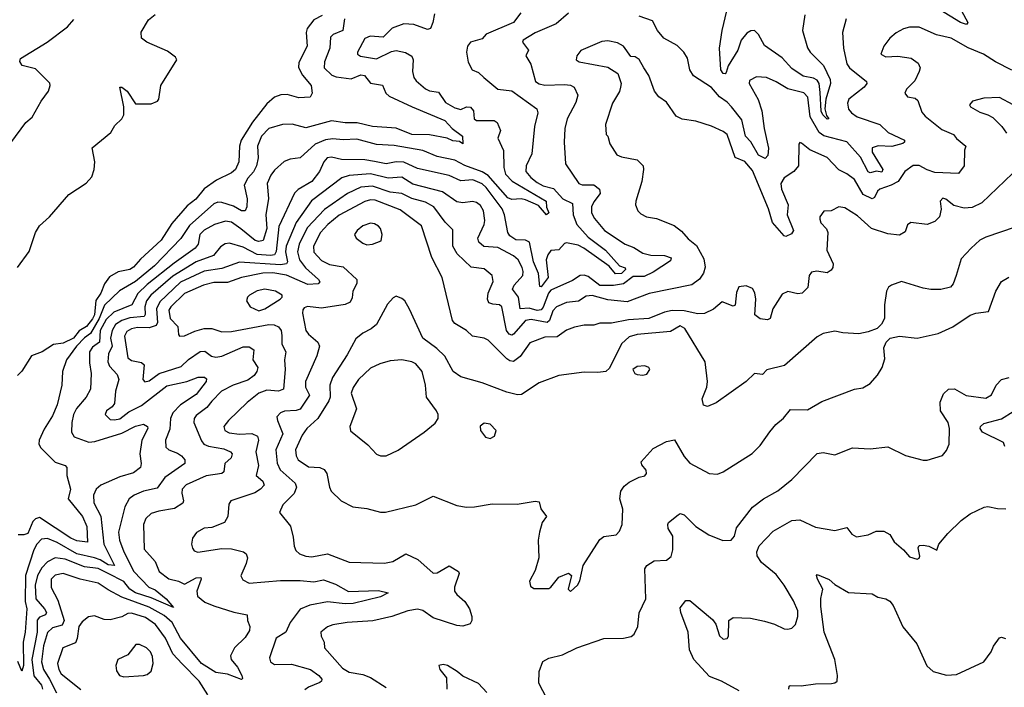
# Model space of a CAD drawing. Extents: x 1552033 to 1694788, y 811965 to 917215.
# Tile 590 of 632: x 1669474 to 1674500, y 893504 to 896910. Entities that reach past the tile are written whole.
import ezdxf

# ---------------------------------------------------------------- set-up
doc = ezdxf.new("R2010")
doc.units = 0

msp = doc.modelspace()

# ---------------------------------------------------------------- linework, layer by layer
at = {"layer": '0CON20XD'}
for points in [[(1669462, 895645), (1669522.2, 895727.8), (1669554.4, 895825), (1669575, 895859.2), (1669625.4, 895904.6), (1669725, 896017.5), (1669813.7, 896076.3), (1669841.1, 896108.9), (1669853.1, 896145), (1669856.9, 896185), (1669844.3, 896255.7), (1669938, 896335), (1669959.5, 896370.5), (1669995.5, 896405), (1670004.4, 896425), (1670005.3, 896465), (1669984.4, 896565.6), (1669995, 896565.6), (1670022.9, 896545), (1670065, 896481.2), (1670145, 896480), (1670176.5, 896495), (1670184.4, 896505), (1670193.3, 896575), (1670276, 896705), (1670269.7, 896719.7), (1670228.8, 896748.8), (1670123.3, 896795), (1670096.2, 896815), (1670093, 896847), (1670130.5, 896909.5), (1670165, 896936.2)], [(1671017.8, 896932.2), (1670975, 896909.5), (1670941.6, 896865), (1670936.6, 896845), (1670941.1, 896775), (1670899.1, 896690.9), (1670896, 896666), (1670916.5, 896626.5), (1670961.4, 896575), (1670966.2, 896535), (1670955.8, 896514.2), (1670898.6, 896511.4), (1670838.9, 896528.9), (1670807.4, 896527.4), (1670775, 896514.6), (1670735, 896481.2), (1670662.1, 896387.9), (1670604.8, 896295), (1670595.9, 896265), (1670591.6, 896185), (1670574.6, 896145), (1670555, 896128.2), (1670478, 896092), (1670415, 896047.2), (1670372.2, 895995), (1670329.3, 895960.7), (1670249.4, 895870.6), (1670195.1, 895784.9), (1670091, 895689), (1670055, 895647.5), (1670035, 895636.2), (1669976.6, 895623.4), (1669932.4, 895597.6), (1669906.9, 895563.1), (1669888.4, 895515), (1669861.8, 895478.2), (1669855.5, 895405), (1669845, 895384.2), (1669814, 895345), (1669777.7, 895322.3), (1669747.9, 895285), (1669695, 895259.8), (1669646.9, 895253.1), (1669588.1, 895215), (1669533.3, 895195), (1669485, 895117.5), (1669462.5, 895095)], [(1671590.6, 896939.4), (1671582.9, 896895), (1671570, 896865), (1671555, 896860), (1671485, 896885.8), (1671435, 896888.6), (1671375, 896866.4), (1671329.4, 896820.6), (1671263.3, 896826.7), (1671235, 896814.4), (1671197.1, 896745), (1671198, 896735), (1671213.9, 896723.9), (1671295, 896709.6), (1671371.8, 896748.2), (1671395, 896752.3), (1671442.9, 896742.9), (1671474.7, 896724.7), (1671482.1, 896705), (1671478.8, 896645), (1671486, 896616), (1671498, 896598), (1671545, 896557.8), (1671565, 896547.9), (1671610.9, 896540.9), (1671647.4, 896487.4), (1671695, 896460.4), (1671725, 896452.7), (1671755, 896466), (1671775, 896463.6), (1671789.6, 896445), (1671793.1, 896405), (1671805, 896395.4), (1671895, 896395.5), (1671910.8, 896385), (1671927.8, 896345), (1671913.8, 896305), (1671942.9, 896242.9), (1671944.4, 896155.6), (1671952.7, 896122.7), (1671987, 896087), (1672161.2, 895985), (1672163.1, 895953.1), (1672175.4, 895924.6), (1672163.3, 895915), (1672122.1, 895962.1), (1672055, 895991.6), (1672034.1, 895995.9), (1671985, 895992), (1671965, 896000.7), (1671864.6, 896114.6), (1671835, 896133.2), (1671745.9, 896165.9), (1671695, 896193.9), (1671605, 896211.3), (1671532.2, 896242.2), (1671385, 896268.6), (1671295, 896273.3), (1671195, 896300.5), (1671125, 896296.9), (1671072.6, 896302.6), (1671035, 896297.9), (1670981.3, 896275), (1670905.7, 896205), (1670855, 896197.7), (1670824.2, 896185.8), (1670775, 896143.1), (1670755, 896116.4), (1670737.5, 896075), (1670743, 895997), (1670729.8, 895915), (1670734.4, 895845), (1670717.1, 895782.9), (1670695, 895778), (1670675, 895782.9), (1670602.9, 895842.9), (1670555, 895876.8), (1670525, 895882.3), (1670467.5, 895865), (1670415, 895836.1), (1670393.3, 895815), (1670384.1, 895765), (1670369.3, 895745), (1670261.3, 895668.7), (1670125, 895559.7), (1670076.5, 895513.5), (1670045.4, 895455), (1669955, 895418.2), (1669915, 895381), (1669884.6, 895325), (1669880.2, 895265), (1669845, 895239.8), (1669829.8, 895215), (1669829.1, 895159.1), (1669838.4, 895105), (1669835.3, 895024.7), (1669813.6, 894985), (1669762.8, 894927.2), (1669747.8, 894895), (1669740.6, 894855), (1669738.5, 894805), (1669752.4, 894782.4), (1669826.7, 894755), (1669857.9, 894757.9), (1669995, 894800.8), (1670065, 894837.1), (1670105.7, 894845.7), (1670126.2, 894835), (1670127.1, 894825), (1670096.7, 894765), (1670087.6, 894695), (1670093.5, 894645), (1670090, 894625), (1670055, 894598.5), (1669985, 894577.8), (1669888.1, 894535), (1669863.6, 894515), (1669850.4, 894485), (1669851.5, 894445), (1669887.9, 894377.9), (1669903.3, 894235), (1669958.2, 894125), (1669925, 894128.9), (1669885, 894154.4), (1669855.1, 894165.1), (1669765.3, 894185), (1669665, 894243.3), (1669615, 894262.9), (1669585, 894260), (1669560.9, 894235), (1669545.2, 894205), (1669503.5, 894075), (1669501.3, 893941.3), (1669510.8, 893905), (1669501.8, 893785), (1669490.7, 893735), (1669492.5, 893615), (1669485, 893586.2), (1669464.3, 893635)], [(1672031.5, 896945), (1671995, 896896.5), (1671854.6, 896835.4), (1671835, 896812.2), (1671774.4, 896795), (1671760, 896775), (1671754.4, 896745), (1671763.6, 896693.6), (1671783.8, 896655), (1671815, 896640), (1671842.9, 896615), (1671915, 896555.6), (1671985, 896546.7), (1672113.3, 896455), (1672117.7, 896435), (1672101.2, 896365), (1672088.4, 896225), (1672059.2, 896165), (1672056.9, 896135), (1672082.4, 896105), (1672115, 896079.3), (1672145, 896062.8), (1672198.3, 896048.3), (1672245.7, 895995.7), (1672295, 895971.5), (1672298.4, 895915), (1672317.3, 895865), (1672375, 895801), (1672464.4, 895735), (1672534.8, 895654.8), (1672565, 895643.3), (1672566.5, 895635), (1672545, 895614.8), (1672515, 895613), (1672482.2, 895652.2), (1672353.8, 895745), (1672325, 895760), (1672265, 895771.2), (1672255, 895767.8), (1672225, 895735.6), (1672185, 895732.9), (1672168.8, 895711.2), (1672161.2, 895685), (1672171.6, 895595), (1672135, 895546.9), (1672129.2, 895549.2), (1672122.4, 895615), (1672096.4, 895675), (1672075.2, 895775.2), (1672055, 895784.7), (1672006.4, 895786.4), (1671975, 895808.1), (1671964.5, 895825), (1671948, 895915), (1671935.8, 895945), (1671855, 896053.8), (1671835, 896072.3), (1671787.4, 896092.6), (1671725, 896087.6), (1671665, 896114.8), (1671505, 896150.2), (1671435, 896183.1), (1671395, 896184.8), (1671345, 896174.8), (1671285, 896187.2), (1671235, 896195.6), (1671117.1, 896197.1), (1671065, 896209.3), (1671043.1, 896205), (1671025.3, 896184.7), (1671004.6, 896135), (1670965.4, 896085), (1670895.7, 896044.3), (1670875.8, 896024.2), (1670797.1, 895855), (1670783.3, 895726.7), (1670775, 895710.4), (1670753.3, 895706.7), (1670685, 895712.2), (1670615, 895749.4), (1670545, 895769.3), (1670522.7, 895767.3), (1670498.2, 895751.8), (1670463.4, 895706.6), (1670375, 895675.5), (1670255, 895601.1), (1670142.3, 895505), (1670121.2, 895475), (1670113.2, 895445)], [(1672275, 896942.9), (1672211.3, 896888.7), (1672105, 896842.7), (1672044.3, 896805), (1672040, 896795), (1672070.6, 896755), (1672057.5, 896725), (1672083.1, 896683.1), (1672106.7, 896595), (1672125, 896582.5), (1672155, 896576.5), (1672255, 896580), (1672285.3, 896575.2), (1672304.3, 896565), (1672322.1, 896525), (1672313, 896487), (1672268.9, 896405), (1672256.8, 896355), (1672252.2, 896285), (1672260.4, 896175), (1672327.8, 896075), (1672345, 896067.5), (1672405, 896067.1), (1672432.9, 896045), (1672436.6, 896023.4), (1672405, 895981.4), (1672393.2, 895955), (1672393.2, 895925), (1672407.5, 895895), (1672458.2, 895835), (1672565, 895765.3), (1672608.4, 895748.4), (1672655, 895718.8), (1672695, 895708.2), (1672765, 895707.6), (1672799.2, 895695), (1672795, 895680.4), (1672707.5, 895622.5), (1672660.6, 895599.4), (1672605, 895599.8), (1672555, 895562.9), (1672504.2, 895554.2), (1672435, 895554.1), (1672375, 895599.7), (1672355, 895607.2), (1672335, 895605.4), (1672295, 895579.6), (1672185, 895529.5), (1672172.5, 895515), (1672146.2, 895443.8), (1672135, 895429.4), (1672115, 895426.1), (1672075, 895438.9), (1672027.5, 895435), (1672020.2, 895495), (1671989.2, 895535), (1671997.3, 895555), (1672041.4, 895605), (1672044.2, 895625), (1672038.9, 895645), (1672018.5, 895685), (1671993.6, 895705), (1671915, 895748), (1671843.3, 895753.3), (1671816.7, 895775), (1671812.4, 895795), (1671844.5, 895865), (1671847.1, 895885), (1671840.4, 895935), (1671825, 895961.8), (1671805, 895977.1), (1671785, 895982.9), (1671735, 895976.5), (1671705, 895981.5), (1671631.9, 896031.9), (1671479.7, 896070.3), (1671425, 896107.2), (1671355, 896101.6), (1671265, 896124.5), (1671155.2, 896114.8), (1671117.5, 896102.5), (1670963.6, 895986.4), (1670884.8, 895875), (1670833.9, 895755), (1670830.2, 895725), (1670840.2, 895675), (1670836.3, 895663.7), (1670805, 895659.4), (1670595, 895672.3), (1670505, 895640), (1670415, 895626.7), (1670295, 895570.6), (1670188.8, 895471.2)], [(1673692.5, 896915), (1673673.8, 896845), (1673679.2, 896765), (1673695.3, 896685.3), (1673708.5, 896665), (1673796.9, 896595), (1673797.8, 896585), (1673784.5, 896565), (1673706.5, 896505), (1673698.5, 896485), (1673705, 896454), (1673718.9, 896435), (1673748.9, 896415), (1673864, 896375), (1673907.5, 896335), (1673990.9, 896295), (1673990.9, 896285), (1673982, 896278), (1673925, 896262.8), (1673855, 896266.6), (1673825, 896256.9), (1673824.8, 896235), (1673879.3, 896145), (1673875, 896132.2), (1673847, 896137), (1673815, 896129.6), (1673805, 896133.6), (1673765, 896209.3), (1673695, 896287.1), (1673578.3, 896318.3), (1673553.9, 896333.9), (1673508.4, 896415), (1673497, 896515), (1673476.7, 896536.7), (1673395, 896556.8), (1673335, 896593.5), (1673285, 896615.6), (1673235, 896618.1), (1673199.4, 896600.6), (1673196.9, 896585), (1673242.5, 896502.5), (1673261.9, 896445), (1673272.9, 896355), (1673295.3, 896254.7), (1673292.3, 896217.7), (1673278.3, 896201.7), (1673245, 896218.9), (1673206.1, 896286.1), (1673178.9, 896315), (1673159.2, 896399.2), (1673106.3, 896465), (1673085, 896490), (1673046.5, 896516.5), (1673005, 896564.5), (1672913, 896623), (1672894.3, 896654.3), (1672883.2, 896713.2), (1672863.1, 896745), (1672828.9, 896778.9), (1672761.4, 896815), (1672728.9, 896855), (1672704, 896904), (1672635, 896928.6)], [(1673480.8, 896935), (1673469.1, 896855), (1673495, 896765.8), (1673508.2, 896745), (1673576.8, 896676.8), (1673611.2, 896605), (1673611.9, 896585), (1673588.1, 896505), (1673583.3, 896455), (1673591.5, 896421.5), (1673603.3, 896405), (1673595, 896402.2), (1673573.1, 896425), (1673565, 896444), (1673558.9, 896538.9), (1673553.7, 896583.7), (1673545, 896601.6), (1673525, 896612.2), (1673472.5, 896622.5), (1673415, 896661.8), (1673364.8, 896714.8), (1673275, 896779.1), (1673244.7, 896834.7), (1673225, 896854.4), (1673205, 896852.5), (1673185, 896840.5), (1673156.2, 896805), (1673138.7, 896755), (1673090.2, 896675), (1673080.1, 896639.9), (1673075, 896633.3), (1673065, 896635.5), (1673053.3, 896655), (1673045.8, 896765), (1673059, 896855), (1673083.5, 896955)], [(1674281.5, 896955), (1674313.3, 896895), (1674306.7, 896885), (1674275.6, 896895), (1674170.3, 896960.3)], [(1669428.8, 896281.2), (1669504.3, 896385), (1669536.7, 896413.3), (1669583.6, 896495), (1669621.1, 896545), (1669630, 896575), (1669626.7, 896586.7), (1669608.8, 896605), (1669555, 896660), (1669486.6, 896676.6), (1669473.6, 896696.4), (1669477.7, 896712.3), (1669614.4, 896795.6), (1669717, 896873), (1669749.6, 896910.4)], [(1671131.8, 896915), (1671123.8, 896855), (1671074.4, 896835), (1671059.7, 896820.3), (1671057.4, 896765), (1671029.1, 896695), (1671028.2, 896665), (1671067.1, 896627.1), (1671088.3, 896618.3), (1671165, 896609), (1671215, 896628.3), (1671233.3, 896625), (1671265, 896586.2), (1671325, 896575.7), (1671342.9, 896535), (1671359.4, 896519.4), (1671477.7, 896465), (1671644.5, 896395), (1671680.9, 896355), (1671733.1, 896315), (1671735, 896276.7), (1671718.7, 896288.7), (1671685, 896292.3), (1671655, 896305.8), (1671565, 896321.9), (1671475, 896324.4), (1671395, 896356), (1671275, 896365.9), (1671196.6, 896383.4), (1671135, 896383.5), (1671065, 896393.7), (1670935, 896358), (1670865, 896377.1), (1670815, 896376.2), (1670745, 896354.6), (1670707.3, 896315), (1670687.3, 896265), (1670690.5, 896205), (1670682.2, 896165), (1670666.4, 896133.6), (1670638.9, 896101.1), (1670618.9, 896065), (1670634, 895996), (1670632.3, 895955), (1670625, 895935.7), (1670605, 895934.7), (1670565, 895958.1), (1670505, 895977.9), (1670485, 895978.7), (1670465, 895970.6), (1670339.9, 895860.1), (1670296.3, 895793.7), (1670161.1, 895655), (1670065, 895574.5), (1669983, 895527), (1669906.5, 895453.5), (1669879.9, 895385), (1669835, 895308.3), (1669805, 895287.2), (1669764.4, 895245), (1669711.8, 895175), (1669692.1, 895115), (1669689.1, 895045), (1669664.8, 894945), (1669641.4, 894888.6), (1669598.3, 894821.7), (1669572.6, 894765), (1669571.6, 894745), (1669581.6, 894725), (1669655, 894652.7), (1669705, 894635.6), (1669714.2, 894625), (1669714.5, 894585), (1669733.5, 894515), (1669721.8, 894465), (1669793.7, 894375), (1669815.9, 894324.1), (1669820, 894245), (1669765, 894252.1), (1669735, 894264.2), (1669575, 894370.2), (1669555, 894364.3), (1669540.2, 894349.8), (1669515, 894289.2), (1669495, 894282), (1669465, 894282.5)], [(1674537.1, 896652.9), (1674454.5, 896694.5), (1674392.5, 896735), (1674315, 896766.6), (1674227.5, 896815), (1674153.3, 896833.3), (1674065, 896871.6), (1674015, 896871.1), (1673985, 896862.9), (1673947.2, 896842.8), (1673915.6, 896815), (1673884.3, 896775), (1673868.8, 896735), (1673895, 896720.6), (1673955.5, 896724.5), (1674023.7, 896713.7), (1674059.1, 896689.1), (1674069.4, 896665), (1674065.6, 896645), (1674042.4, 896597.6), (1674000, 896555), (1673991.4, 896535), (1674005, 896517.1), (1674045, 896509.4), (1674058.1, 896498.1), (1674079.1, 896439.1), (1674095, 896418.6), (1674179.9, 896349.9), (1674240.8, 896325), (1674255, 896304.4), (1674303.3, 896265), (1674296, 896244), (1674294.4, 896165), (1674266, 896125), (1674145, 896130.3), (1674105, 896143.4), (1674065, 896166.1), (1674035, 896165.4), (1673992.2, 896135), (1673957.9, 896085), (1673922.7, 896065), (1673864.3, 896045.7), (1673852.3, 896035), (1673836.7, 896003.3), (1673825, 895996.3), (1673779, 896019), (1673734.1, 896094.1), (1673695, 896123.6), (1673654.4, 896144.4), (1673595, 896207.8), (1673506.3, 896246.4), (1673465, 896280), (1673455, 896283.3), (1673450, 896275), (1673449.2, 896165), (1673425.2, 896134.8), (1673375, 896102.9), (1673358.8, 896075), (1673361.7, 896045), (1673395.8, 895965), (1673390.5, 895915), (1673422.9, 895835), (1673412.7, 895817.3), (1673385, 895803.8), (1673375, 895807.5), (1673315.8, 895875), (1673296.7, 895945), (1673215, 896141.5), (1673175, 896186), (1673125, 896206.5), (1673084.4, 896325), (1673065, 896340.5), (1673005, 896366.2), (1672925, 896393.1), (1672855, 896402.3), (1672825, 896418.5), (1672775, 896489.2), (1672736.8, 896516.8), (1672714.4, 896545), (1672685.3, 896625), (1672659.5, 896665), (1672635, 896706.2), (1672615, 896720), (1672592.6, 896722.6), (1672555, 896775.5), (1672525, 896792.1), (1672475, 896802.7), (1672445, 896799.5), (1672337.7, 896752.3), (1672316.7, 896725), (1672313.3, 896705), (1672330, 896695), (1672475, 896667.9), (1672527.1, 896635), (1672544, 896585), (1672540.8, 896565), (1672535, 896543.3), (1672500, 896485), (1672463.3, 896375), (1672467.5, 896325), (1672476, 896315), (1672486.2, 896276.2), (1672521.4, 896221.4), (1672545, 896210), (1672625, 896195.5), (1672655.6, 896165), (1672658.5, 896145), (1672649.1, 896085), (1672618.2, 895985), (1672617.5, 895965), (1672629.4, 895935), (1672645, 895918.9), (1672673.8, 895905), (1672725, 895895.4), (1672815, 895860.9), (1672852, 895832), (1672885, 895791.9), (1672928.3, 895758.3), (1672965, 895690), (1672971.9, 895648.1), (1672963.5, 895616.5), (1672943.1, 895586.9), (1672905, 895558.2), (1672686.7, 895513.3), (1672575, 895471.2), (1672475, 895481.5), (1672395, 895502.2), (1672365, 895500.3), (1672325.6, 895474.4), (1672265, 895467.1), (1672213.6, 895445), (1672195.3, 895425), (1672178.8, 895375), (1672166.4, 895365), (1672085, 895381.2), (1672055, 895376), (1671995, 895305.3), (1671985, 895300.5), (1671972.8, 895305), (1671959, 895325), (1671934.6, 895445), (1671922, 895455), (1671888.1, 895458.1)], [(1674545.6, 896475.6), (1674475, 896512.5), (1674395, 896509.2), (1674337.5, 896495), (1674322.5, 896475), (1674327.5, 896465), (1674375, 896437.5), (1674415.5, 896425.5), (1674440.7, 896410.7), (1674486.9, 896365), (1674510.8, 896330.8)], [(1674540.8, 896125), (1674385, 895976.2), (1674335, 895951.5), (1674295, 895949.3), (1674242.6, 895962.6), (1674201.4, 895995), (1674185, 896000), (1674171.8, 895985), (1674176.9, 895943.1), (1674169.2, 895905), (1674145, 895881.1), (1674105, 895865.6), (1674022.5, 895875), (1674005.9, 895864.1), (1673992.8, 895827.2), (1673965, 895810.6), (1673905, 895817.8), (1673822, 895845), (1673750.1, 895910.1), (1673685, 895950.6), (1673655, 895955.7), (1673615, 895934.3), (1673577.5, 895932.5), (1673558.6, 895905), (1673557.1, 895892.9), (1673563, 895873), (1673592.3, 895842.3), (1673599.5, 895825), (1673594.4, 895735), (1673626.2, 895665), (1673624.4, 895645), (1673615, 895631.4), (1673595, 895618.5), (1673543.3, 895626.7), (1673515, 895621.4), (1673503.5, 895605), (1673496.3, 895543.7), (1673468, 895515), (1673445, 895512.1), (1673395, 895523.8), (1673365, 895510.4), (1673318.2, 895435), (1673303.6, 895386.4), (1673291.5, 895378.5), (1673253.9, 895383.9), (1673225.8, 895405), (1673230.9, 895485), (1673226.6, 895516.6), (1673215, 895538), (1673182, 895552), (1673145, 895546.5), (1673131.7, 895518.2), (1673125, 895454), (1673115, 895449.2), (1673060, 895470), (1673015, 895432.5), (1672968.8, 895411.2), (1672935, 895409.3), (1672865, 895424.8), (1672803.3, 895426.7), (1672765, 895418.4), (1672685, 895384.8), (1672581.2, 895378.8), (1672495, 895362.5), (1672435, 895361.5), (1672405, 895351.5), (1672355, 895350.8), (1672305, 895341.9), (1672265, 895325.3), (1672217.5, 895292.5), (1672155, 895290.7), (1672078.1, 895261.9), (1672027.9, 895192.1), (1671995, 895166.9), (1671975, 895168.8), (1671959.6, 895179.6), (1671865, 895274.5), (1671845, 895284.5), (1671785, 895295.6), (1671754.7, 895324.7), (1671695, 895360.5), (1671682.2, 895375), (1671630.9, 895595), (1671576.9, 895696.9), (1671525, 895858.1), (1671415, 895940), (1671288.5, 895988.5), (1671265, 895991.3), (1671235, 895983.1), (1671105, 895912), (1671046.9, 895865), (1671009.2, 895825), (1670972.5, 895755), (1670975, 895724.5), (1671015, 895682.1), (1671055, 895660.4), (1671125, 895649.2), (1671195.3, 895585.3), (1671193.8, 895565), (1671174, 895525), (1671170.9, 895490.9), (1671161.3, 895468.7), (1671135, 895456.4), (1671015, 895437.5), (1670942.5, 895447.5), (1670925, 895440), (1670919.4, 895430.6), (1670917.1, 895412.9), (1670934.7, 895324.7), (1670948.6, 895305), (1670995.7, 895265.7), (1671003.8, 895245), (1670991.1, 895195), (1670931.9, 895065), (1670931.8, 895035), (1670953.5, 894995), (1670905, 894922.6), (1670885, 894916.1), (1670825, 894913.6), (1670804.2, 894905), (1670786.9, 894883.1), (1670788.9, 894865), (1670817.5, 894797.5), (1670781.4, 894715), (1670788.1, 894648.1), (1670803.8, 894613.8), (1670879.2, 894545), (1670886.9, 894525), (1670875, 894493.5), (1670816.7, 894435), (1670800, 894395), (1670856.4, 894326.4), (1670869.5, 894269.5), (1670874.1, 894224.1), (1670882.7, 894202.7), (1670902.5, 894185), (1670935, 894173.1), (1670965, 894168.8), (1671045, 894185.7), (1671155, 894141.9), (1671335, 894137.8), (1671378.8, 894145), (1671445, 894184.4), (1671506, 894156), (1671585, 894086.9), (1671605, 894088.5), (1671665, 894124.4), (1671713.8, 894095), (1671716.9, 894085), (1671692.5, 894015), (1671693.2, 893995), (1671705, 893976.9), (1671745, 893941.4), (1671770, 893905), (1671781.4, 893865), (1671780.8, 893845), (1671772.3, 893827.7), (1671735, 893815.8), (1671705, 893819.4), (1671585, 893859.2), (1671531.5, 893895), (1671505, 893902.3), (1671455, 893894.1), (1671373.8, 893865), (1671276.1, 893843.9), (1671144.7, 893835.3), (1671072.3, 893822.3), (1671045, 893812.5), (1671011.4, 893785), (1671012.7, 893765), (1671027.1, 893735), (1671029.2, 893705), (1671121.7, 893601.7), (1671155, 893581), (1671225, 893569.3), (1671265, 893554.7), (1671345, 893503.5)], [(1671888.1, 895458.1), (1671867.8, 895465), (1671860.8, 895485), (1671864.4, 895515.6), (1671891.1, 895575), (1671885.5, 895605), (1671845, 895639.2), (1671778.3, 895648.3), (1671706.1, 895716.1), (1671684.6, 895755), (1671685, 895837.5), (1671645, 895877.5), (1671587.6, 895955), (1671545, 895979.8), (1671475, 895997), (1671425, 896023.7), (1671365, 896029.7), (1671275, 896061.4), (1671215, 896054.8), (1671146.3, 896023.7), (1671029, 895941), (1670941.8, 895848.2), (1670899.6, 895765), (1670891.7, 895725), (1670902.6, 895685), (1670933.3, 895643.3), (1670999.2, 895585), (1671006.5, 895573.5), (1670997.6, 895562.4), (1670945, 895558.9), (1670835, 895606.6), (1670765, 895617.8), (1670715, 895616.4), (1670605.5, 895594.5), (1670535, 895568.9), (1670465, 895569.4), (1670412.2, 895555), (1670315, 895512.6), (1670245, 895445.2), (1670235, 895428.1), (1670241.4, 895385), (1670281.1, 895345), (1670284.1, 895304.1), (1670290, 895295), (1670315, 895296.7), (1670368.3, 895321.7), (1670415, 895334.4), (1670454.8, 895334.8), (1670505, 895318.2), (1670555, 895318.7), (1670745.7, 895355.7), (1670773.1, 895353.1), (1670795, 895342.5), (1670807.5, 895325), (1670811.5, 895298.5), (1670812.1, 895255), (1670832.3, 895215), (1670825.4, 895175), (1670828.8, 895125), (1670819.5, 895025), (1670795, 895015.3), (1670735, 895019.8), (1670695, 895004.7), (1670635, 894956.4), (1670539.1, 894865), (1670515.4, 894835), (1670520.4, 894815), (1670542.5, 894802.5), (1670595, 894795.7), (1670658.4, 894798.4), (1670688.2, 894785), (1670692.4, 894765), (1670679.6, 894705), (1670691.9, 894635), (1670680.6, 894585), (1670715.5, 894555), (1670721.8, 894535), (1670703.6, 894515), (1670673.1, 894496.9), (1670550.8, 894455), (1670541.3, 894438.7), (1670535.6, 894375), (1670518.6, 894345), (1670455, 894318.6), (1670415, 894315.6), (1670375.5, 894294.5), (1670356, 894265), (1670350.8, 894235), (1670355, 894213.3), (1670365, 894200), (1670383.4, 894193.4), (1670505, 894212.9), (1670555, 894210.9), (1670616.2, 894195), (1670630, 894185), (1670635.6, 894165), (1670629.5, 894135), (1670602.5, 894072.5), (1670612.7, 894052.7), (1670645.3, 894035.3), (1670805, 894048.8), (1670905, 894048.8), (1670975, 894041.6), (1671025, 894052), (1671085, 894030.7), (1671152.6, 893992.6), (1671305, 893998), (1671355, 893986.2), (1671315, 893964.8), (1671175, 893932.3), (1671135, 893929.1), (1671045, 893940.2), (1670955, 893923.7), (1670905, 893901.8), (1670853.6, 893835), (1670832.7, 893785), (1670782.5, 893755), (1670748.2, 893655), (1670753.2, 893633.2), (1670775, 893620), (1670861.3, 893621.3), (1670958, 893595), (1671000.8, 893565), (1671015.6, 893545), (1671014, 893535), (1671005, 893528.6), (1670947.1, 893505), (1670929.5, 893490.5)], [(1671245, 895762.2), (1671275, 895764.5), (1671318.1, 895781.9), (1671324.3, 895815), (1671315.6, 895845), (1671305, 895857.5), (1671285, 895869.4), (1671265, 895872.2), (1671225, 895858.1), (1671196, 895835), (1671182, 895815), (1671191.2, 895795), (1671225, 895770.6), (1671245, 895762.2)], [(1674555, 895851.1), (1674405, 895801.1), (1674374.2, 895785), (1674330, 895745), (1674279.7, 895690.3), (1674254.3, 895605.7), (1674237.8, 895562.2), (1674225, 895546), (1674175, 895534), (1674125, 895534), (1674085, 895540), (1673975, 895574.2), (1673924.4, 895555.6), (1673908.8, 895545), (1673898, 895525), (1673888.8, 895455), (1673888.8, 895385), (1673873, 895357), (1673850, 895335), (1673805, 895317.1), (1673757.7, 895307.7), (1673675, 895312.5), (1673635, 895320.8), (1673575, 895308.6), (1673545, 895292.9), (1673376.7, 895145), (1673287, 895123), (1673265, 895100), (1673224.5, 895105.5), (1673181.2, 895065), (1673028, 894955), (1672985, 894936.2), (1672964, 894944), (1672957.5, 894975), (1672980.5, 895035), (1672984.5, 895065), (1672972.5, 895165), (1672868.7, 895335), (1672845, 895348.4), (1672795, 895320), (1672626.3, 895303.6), (1672585, 895292.5), (1672545, 895256.4), (1672485, 895132.5), (1672465, 895114.4), (1672425, 895109.4), (1672355, 895112.5), (1672225, 895094.4), (1672125, 895057.1), (1672035, 894997.9), (1672015, 894995.5), (1671960.3, 895010.3), (1671835, 895057.3), (1671725, 895088.2), (1671685.6, 895115), (1671643.3, 895193.3), (1671602.4, 895232.4), (1671532, 895285), (1671463.8, 895433.8), (1671439.2, 895475), (1671425, 895487.5), (1671395, 895498.8), (1671379.2, 895490.8), (1671351.1, 895458.9), (1671295.4, 895354.6), (1671267.8, 895332.2), (1671225, 895311.1), (1671188.7, 895281.3), (1671145, 895200), (1671070, 895085), (1671056.6, 895045), (1671057.8, 894985), (1671052.2, 894965), (1670996, 894875), (1670939.2, 894825), (1670915, 894790), (1670881.4, 894715), (1670884.7, 894685), (1670894.6, 894665), (1670948.3, 894628.3), (1671005, 894625.4), (1671027.1, 894615), (1671041.8, 894595), (1671054.5, 894524.5), (1671064, 894505), (1671113.8, 894455), (1671174.5, 894424.5), (1671245, 894415.6), (1671315, 894397.8), (1671341.7, 894398.3), (1671495, 894434.3), (1671585, 894480), (1671705, 894432.2), (1671755, 894423.3), (1671795.6, 894424.4), (1671885, 894440), (1672012.3, 894437.7), (1672105, 894453.8), (1672125, 894450), (1672134, 894415), (1672163.3, 894375), (1672141.4, 894345), (1672127.5, 894295), (1672120.8, 894255), (1672123.3, 894165), (1672105, 894100), (1672076.7, 894045), (1672080.7, 894020.7), (1672098.3, 894008.3), (1672175, 894008.8), (1672185.6, 894014.4), (1672225, 894066.7), (1672275, 894086.7), (1672290, 894075), (1672273.8, 894005), (1672285, 893992.5)], [(1672285, 893992.5), (1672321.2, 894025), (1672332.3, 894047.7), (1672350, 894125), (1672435, 894258), (1672455, 894273.3), (1672518.7, 894281.3), (1672535, 894300), (1672548.2, 894335), (1672552.9, 894412.9), (1672536.9, 894465), (1672542, 894505), (1672559.1, 894530.9), (1672585, 894550), (1672635, 894576.2), (1672665, 894582.5), (1672672.5, 894595), (1672671.7, 894611.7), (1672649.3, 894639.3), (1672646.2, 894655), (1672707.6, 894722.4), (1672775, 894758.6), (1672815.9, 894765.9), (1672865, 894682), (1672895, 894647.5), (1672992.5, 894595), (1673035, 894590.8), (1673065, 894604), (1673212.4, 894697.6), (1673252.5, 894737.5), (1673302.1, 894807.9), (1673332.5, 894845), (1673373, 894877), (1673408.8, 894921.2), (1673495, 894920), (1673567.9, 894962.1), (1673735, 895024.3), (1673777.3, 895032.7), (1673815, 895053.3), (1673853, 895097), (1673876, 895135), (1673890.5, 895179.5), (1673883.9, 895236.1), (1673896.7, 895265), (1673917.5, 895285), (1673965, 895296.2), (1674055, 895285.8), (1674161.2, 895308.8), (1674236.1, 895343.9), (1674325, 895403.3), (1674355, 895413.3), (1674418.3, 895421.7), (1674455.6, 895525), (1674485, 895574.3), (1674523, 895597)], [(1670695, 895425.3), (1670725, 895434.7), (1670803.8, 895485), (1670813.8, 895495), (1670813.8, 895505), (1670780, 895525), (1670725, 895534.6), (1670685, 895527.5), (1670646.9, 895505), (1670636.2, 895493.8), (1670631.1, 895475), (1670649.4, 895445), (1670695, 895425.3)], [(1670188.8, 895471.2), (1670171.5, 895435), (1670176.7, 895365), (1670169.6, 895350.4), (1670135, 895338.3), (1670075, 895339.3), (1670045, 895333.4), (1670021.2, 895318.8), (1670009.4, 895295), (1670025.7, 895185.7), (1670045, 895171.8), (1670095, 895161.1), (1670108.4, 895148.4), (1670101.8, 895075), (1670112, 895062), (1670135, 895067.1), (1670184.8, 895105.2), (1670298.6, 895141.4), (1670335, 895176.3), (1670395, 895217.6), (1670418.8, 895218.8), (1670453, 895193), (1670475, 895187.9), (1670505, 895193.2), (1670615, 895240.7), (1670645, 895240.8), (1670669.4, 895225), (1670663.1, 895175), (1670688.5, 895135), (1670683.8, 895115), (1670670, 895095), (1670638.8, 895071.2), (1670563.8, 895045), (1670504.5, 895015.5), (1670455, 894964.5), (1670428.1, 894931.9), (1670375, 894891.5), (1670364.6, 894875), (1670362.2, 894855), (1670401.2, 894761.2), (1670414.4, 894745), (1670438, 894735), (1670515, 894720.8), (1670550, 894705), (1670558.1, 894695), (1670553.1, 894675), (1670520, 894645), (1670515, 894604), (1670505.3, 894594.7), (1670425, 894583.4), (1670322.9, 894537.1), (1670303.5, 894515), (1670301.2, 894495), (1670310.5, 894455), (1670305.8, 894444.2), (1670264.3, 894415.7), (1670183.1, 894403.1), (1670145, 894390.3), (1670117.3, 894365), (1670105.3, 894334.7), (1670109.4, 894209.4), (1670164.6, 894145), (1670184.8, 894094.8), (1670235, 894057.1), (1670285, 894044.7), (1670315, 894030.3), (1670375, 894063.1), (1670398, 894065), (1670400.5, 894055), (1670378.1, 893995), (1670381.7, 893968.3), (1670418.3, 893938.3), (1670465, 893920), (1670567.2, 893887.2), (1670634.5, 893874.5), (1670635.6, 893845), (1670649.1, 893815), (1670646.1, 893793.9), (1670625, 893758), (1670570.8, 893705), (1670549.4, 893665), (1670553.1, 893645), (1670585, 893606.7), (1670607.5, 893565), (1670611.7, 893548.3), (1670605, 893544.2), (1670535, 893571.8), (1670475, 893580), (1670402.2, 893625), (1670295, 893754), (1670252.1, 893835), (1670211.1, 893871.1), (1670135, 893912.4), (1669994.5, 893964.5), (1669925, 894001.1), (1669875, 894036), (1669782.9, 894055), (1669695, 894084.8), (1669655, 894075.7), (1669634.8, 894055.2), (1669634, 894014), (1669668.3, 893948.3), (1669700.7, 893845), (1669689.6, 893820.4), (1669641.8, 893808.2), (1669616.3, 893783.7), (1669595.4, 893715), (1669584.6, 893634.6), (1669594.8, 893595), (1669626.2, 893546.2), (1669660.8, 893475)], [(1670113.2, 895445), (1670114.8, 895405.2), (1670108.2, 895395), (1670035, 895388.3), (1669994.7, 895375.3), (1669963.5, 895355), (1669945.2, 895325), (1669937.7, 895285), (1669946.2, 895245), (1669926.2, 895205), (1669924.3, 895165), (1669931.6, 895141.6), (1669970.6, 895100.6), (1669980, 895075), (1669962.9, 895015), (1669957.8, 894952.3), (1669945.8, 894934.3), (1669916.9, 894915), (1669910.6, 894895), (1669935, 894870.9), (1669958.1, 894868.1), (1669985, 894873.7), (1670031.2, 894908.8), (1670095, 894942), (1670225, 895042), (1670326.6, 895063.4), (1670385, 895085.5), (1670416.4, 895086.4), (1670427.6, 895077.6), (1670425.5, 895065), (1670375, 894998.4), (1670295, 894944.3), (1670254.8, 894905), (1670242.6, 894875), (1670240.3, 894820.3), (1670218, 894765), (1670219.8, 894729.8), (1670234.7, 894714.7), (1670279, 894699), (1670298.9, 894685), (1670316.9, 894665), (1670316.9, 894645), (1670215.2, 894575), (1670175, 894520.3), (1670105.8, 894505), (1670058.1, 894485), (1670032.5, 894465), (1670010, 894425), (1669978.4, 894295), (1669983.4, 894255), (1670004.6, 894194.6), (1670055.4, 894095), (1670133.3, 894015), (1670165, 894000.7), (1670221.8, 893955), (1670259.4, 893910.6), (1670145, 893961.2), (1670065, 893986.2), (1670035.2, 894005), (1670004.5, 894044.5), (1669925.2, 894085), (1669875, 894110.9), (1669805, 894119.4), (1669705, 894157.9), (1669655, 894163.8), (1669615.1, 894144.9), (1669585.9, 894114.1), (1669565, 894074.5), (1669552, 894025), (1669556.5, 893955), (1669600.4, 893905), (1669609.8, 893885), (1669606.1, 893873.9), (1669575, 893862.5), (1669562.9, 893847.1), (1669562.5, 893785), (1669535.8, 893645), (1669545, 893562.5), (1669584.5, 893515), (1669590, 893495)], [(1671315, 894684.2), (1671345, 894684.3), (1671405, 894713.1), (1671538.8, 894805), (1671595, 894852), (1671609.2, 894875), (1671609.2, 894895), (1671600.8, 894915), (1671549.5, 894985), (1671545.6, 895045.6), (1671528.6, 895115), (1671495, 895154.2), (1671475, 895164.2), (1671424.5, 895174.5), (1671365, 895169.5), (1671311.2, 895155), (1671265, 895132.2), (1671203.6, 895075), (1671175, 895032.9), (1671165.4, 895005), (1671192.5, 894925), (1671158.8, 894835), (1671161.7, 894811.7), (1671250.3, 894740.3), (1671295, 894694), (1671315, 894684.2)], [(1672655, 895096.9), (1672675, 895101.9), (1672689.4, 895125), (1672685, 895135.6), (1672665, 895144.4), (1672625, 895140), (1672604.2, 895125), (1672614, 895105), (1672625, 895100), (1672655, 895096.9)], [(1672165, 893446.7), (1672122.9, 893525), (1672124.4, 893585), (1672144.4, 893635), (1672175, 893653.3), (1672245, 893668.9), (1672316.7, 893705), (1672455, 893753.3), (1672555.9, 893754.1), (1672595, 893763.8), (1672610, 893775), (1672628.8, 893815), (1672635.9, 893884.1), (1672669.2, 893955), (1672665, 894108.8), (1672674.7, 894125.3), (1672711.5, 894148.5), (1672775, 894153.3), (1672799.4, 894170.6), (1672808.2, 894205), (1672807.3, 894275), (1672783.6, 894313.6), (1672782.5, 894335), (1672786.2, 894345), (1672835, 894383.8), (1672845, 894390), (1672865, 894384), (1672925, 894324.5), (1672991.8, 894281.8), (1673063.2, 894253.2), (1673105, 894254.2), (1673122.5, 894275), (1673132.9, 894317.1), (1673215, 894422.7), (1673271.1, 894465), (1673342.9, 894507.1), (1673415.5, 894564.5), (1673545, 894696.5), (1673575, 894701.9), (1673635, 894690.5), (1673725, 894725.6), (1673815, 894721.4), (1673905, 894730.8), (1673995.9, 894685.9), (1674085, 894663.3), (1674105, 894663.3), (1674183.6, 894686.4), (1674205, 894712.5), (1674218, 894745), (1674220, 894825), (1674213.6, 894855), (1674173.3, 894915), (1674171.5, 894958.5), (1674188.5, 895001.5), (1674215.5, 895024.5), (1674245, 895026.7), (1674305, 894992.1), (1674405, 894978.9), (1674434.6, 894995.4), (1674458.8, 895045), (1674485.3, 895074.7), (1674525, 895084.6)], [(1674502.6, 894732.6), (1674495, 894752.2), (1674387.8, 894805), (1674376.9, 894825), (1674378.6, 894835), (1674395, 894849.1), (1674485, 894873.7), (1674545, 894911.8)], [(1671875, 894773.8), (1671896.7, 894785), (1671906.2, 894815), (1671875, 894846), (1671845, 894851.2), (1671824.2, 894835.8), (1671826.2, 894815), (1671850.5, 894780.5), (1671875, 894773.8)], [(1673146.1, 893486.1), (1673056, 893535), (1672995, 893558.8), (1672915.3, 893645), (1672891.9, 893695), (1672885.9, 893785.9), (1672848.6, 893885), (1672845, 893910), (1672873.9, 893946.1), (1672895, 893946.2), (1673010.2, 893850.2), (1673026.2, 893826.2), (1673045, 893766.2), (1673065, 893749.4), (1673085, 893752.9), (1673092.5, 893765), (1673094, 893845), (1673115, 893860), (1673203.6, 893856.4), (1673275, 893842.1), (1673326.8, 893826.8), (1673375, 893802.7), (1673395, 893800.6), (1673415, 893805.8), (1673434.2, 893825), (1673445.4, 893865), (1673445.4, 893894.6), (1673423.5, 893945), (1673375.8, 894025.8), (1673335, 894079.4), (1673260.5, 894140.5), (1673237.5, 894175), (1673235.6, 894195), (1673248.1, 894225), (1673319.8, 894300.2), (1673415, 894355.5), (1673455, 894358.1), (1673535, 894321.4), (1673635, 894304.2), (1673695, 894318.8), (1673722, 894285), (1673745, 894271.4), (1673805, 894282), (1673845, 894300.8), (1673885, 894300.8), (1673915, 894284), (1673936.6, 894246.6), (1673985.5, 894205.5), (1674015, 894170), (1674055, 894157.5), (1674065, 894162.5), (1674067.7, 894172.3), (1674060, 894215), (1674065, 894227.5), (1674085, 894230), (1674115, 894223.3), (1674155, 894204), (1674165.8, 894235), (1674211.1, 894288.9), (1674278.8, 894355), (1674325, 894389.2), (1674397, 894423), (1674415.7, 894425.7), (1674465, 894416)], [(1674465, 894416), (1674507.5, 894415)], [(1673400, 893495), (1673400.8, 893509.2), (1673406.2, 893513.8), (1673462.1, 893512.1), (1673535, 893521.9), (1673616.8, 893523.2), (1673635, 893526), (1673646.2, 893535), (1673648.1, 893565), (1673634.6, 893645), (1673580, 893785), (1673563.3, 893916.7), (1673563, 893957), (1673572.5, 894005), (1673545.6, 894055), (1673540.8, 894075), (1673545, 894080), (1673605, 894053.8), (1673635, 894028.5), (1673705, 893988), (1673825, 893981.2), (1673854, 893964), (1673895, 893956), (1673915, 893944), (1673932.2, 893922.2), (1673981.7, 893811.7), (1674053.1, 893725), (1674103.3, 893613.3), (1674136.2, 893585), (1674205, 893566.4), (1674255, 893570), (1674395, 893634), (1674432.5, 893685), (1674444, 893714), (1674475, 893756), (1674485, 893759.2), (1674505, 893753.1)], [(1670433.8, 893465), (1670390.3, 893535), (1670303, 893623), (1670255.8, 893675), (1670218.7, 893755), (1670167.6, 893825), (1670115, 893859.8), (1670045, 893882.4), (1670025, 893880.3), (1669995, 893864), (1669935, 893847.7), (1669905, 893849.6), (1669855, 893867.8), (1669825, 893863.6), (1669792.3, 893837.7), (1669775.8, 893815), (1669767.8, 893752.2), (1669758.3, 893731.7), (1669694.4, 893705), (1669667.2, 893625), (1669673.2, 893595), (1669685, 893573.1), (1669785, 893493.6)], [(1670005, 893556.9), (1670105, 893564.4), (1670125, 893570), (1670144.5, 893585.5), (1670154.5, 893625), (1670151.8, 893661.8), (1670141.5, 893685), (1670121.4, 893705), (1670085, 893722.9), (1670067.3, 893722.7), (1670025, 893669.2), (1669974.4, 893645.6), (1669964.3, 893615), (1669967.3, 893587.3), (1669983.8, 893565), (1670005, 893556.9)], [(1671857.3, 893477.3), (1671815, 893523.3), (1671735, 893560), (1671706.7, 893585), (1671656.7, 893615), (1671635, 893620), (1671612.5, 893615), (1671617.5, 893595), (1671653, 893553), (1671653.3, 893495)]]:
    msp.add_lwpolyline(points, dxfattribs=at)

doc.saveas('drawing.dxf')
